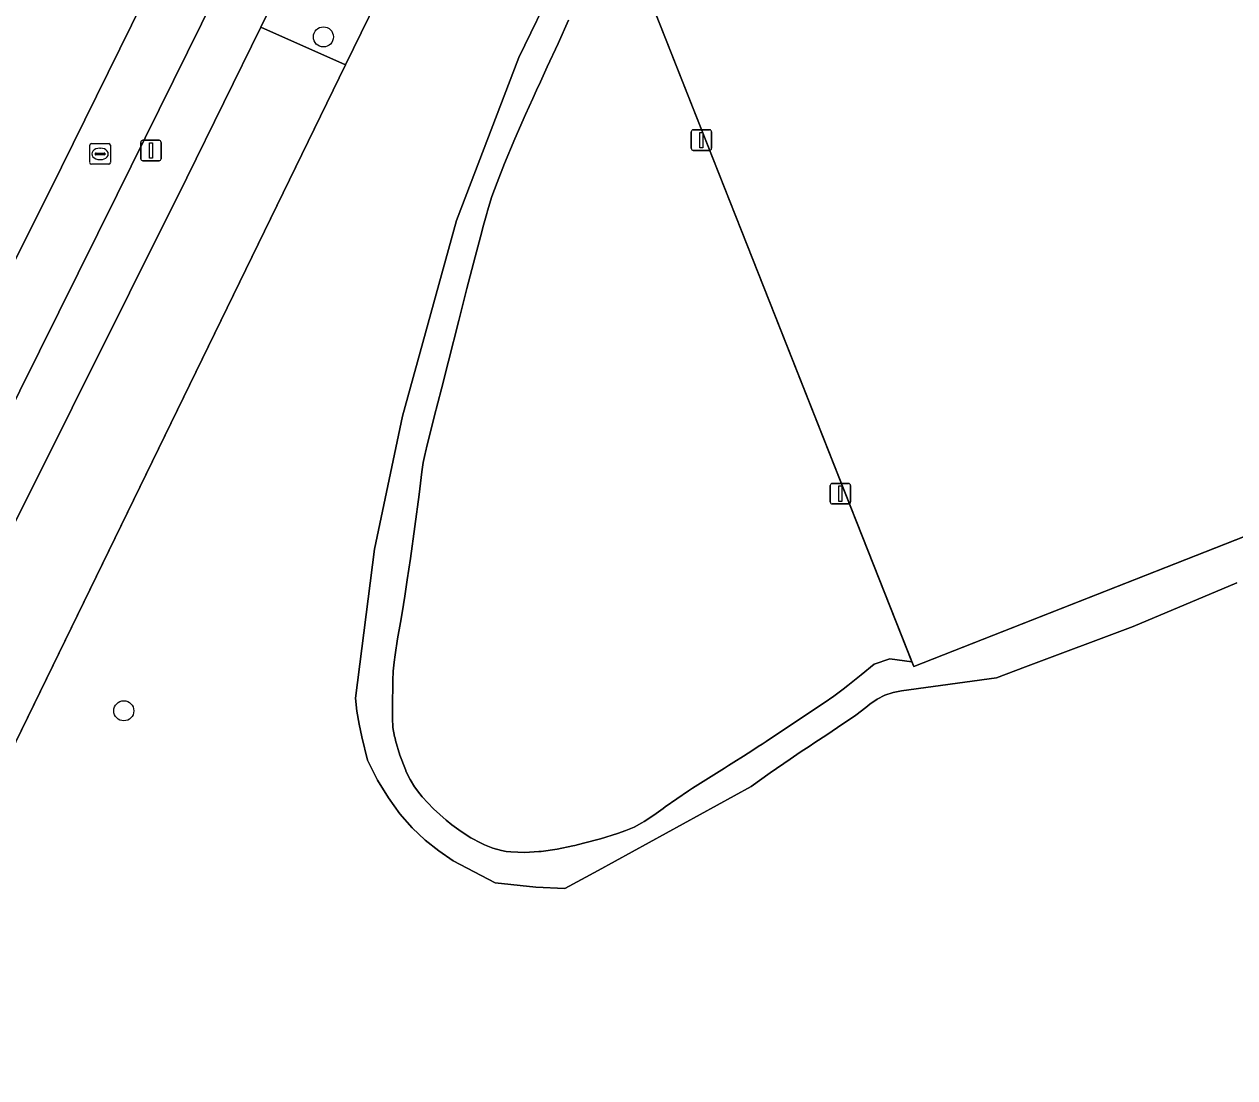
# Model space of a CAD drawing. Extents: x 161477 to 163040, y 383680 to 384871.
# Drawn here: x 161709.6 to 161768.6, y 384580.8 to 384632.2 of the extents above; entities that cross this region are included whole.
import ezdxf

# ---------------------------------------------------------------- set-up
doc = ezdxf.new("R2010")
doc.units = 0
for name, color, linetype in [('IMGEO_Berm_groen', 7, 'Continuous'), ('IMGEO_Boom', 7, 'Continuous'), ('IMGEO_Fietspad_gesloten', 7, 'Continuous'), ('IMGEO_Groenvoorziening', 7, 'Continuous'), ('IMGEO_Hek', 7, 'Continuous'), ('IMGEO_Lichtmast', 7, 'Continuous'), ('IMGEO_Rioolput', 7, 'Continuous'), ('IMGEO_Terreindeel_gesloten', 7, 'Continuous'), ('IMGEO_Voetpad_onverhard', 7, 'Continuous'), ('IMGEO_Voetpad_open', 7, 'Continuous')]:
    doc.layers.add(name, color=color, linetype=linetype)

msp = doc.modelspace()

# ---------------------------------------------------------------- linework, layer by layer
at = {"layer": 'IMGEO_Berm_groen'}
msp.add_lwpolyline([(161690.43, 384582.794), (161690.534, 384582.971), (161690.919, 384583.725), (161691.015, 384583.889), (161690.92, 384583.94), (161700.139, 384602.578), (161711.461, 384625.223), (161739.384, 384681.875), (161744.965, 384693.145), (161745.018, 384693.255)], dxfattribs=at)
at = {"layer": 'IMGEO_Boom'}
for centre in [(161724.227, 384631.568), (161714.5, 384598.73)]:
    msp.add_circle(centre, 0.489, dxfattribs=at)
at = {"layer": 'IMGEO_Fietspad_gesloten'}
msp.add_lwpolyline([(161799.435, 384807.726), (161754.426, 384712.973), (161751.189, 384706.159), (161749.453, 384702.505), (161746.32, 384695.97), (161745.018, 384693.255), (161744.965, 384693.145), (161739.384, 384681.875), (161711.461, 384625.223), (161700.139, 384602.578), (161690.92, 384583.94), (161691.015, 384583.889), (161690.919, 384583.725), (161693.509, 384582.44), (161700.887, 384597.12), (161714.176, 384623.884), (161742.249, 384680.698), (161742.516, 384681.245), (161744.067, 384684.424), (161747.376, 384691.207), (161750.618, 384697.888), (161803.161, 384808.473)], dxfattribs=at)
at = {"layer": 'IMGEO_Groenvoorziening'}
for points in [[(161949.969, 384804.107), (161836.574, 384803.916), (161810.108, 384804.005), (161782.919, 384748.037), (161733.008, 384645.95), (161725.311, 384630.208), (161692.773, 384563.441)], [(161736.179, 384632.391), (161735.66, 384631.25), (161735.14, 384630.109), (161734.807, 384629.377), (161734.62, 384628.967), (161734.435, 384628.559), (161734.083, 384627.783), (161733.558, 384626.594), (161733.06, 384625.393), (161732.691, 384624.473), (161732.439, 384623.791), (161732.224, 384623.097), (161732.186, 384622.962), (161732.03, 384622.396), (161731.88, 384621.829), (161731.626, 384620.85), (161731.225, 384619.302), (161730.828, 384617.753), (161730.323, 384615.775), (161729.976, 384614.416), (161729.631, 384613.057), (161729.379, 384612.059), (161729.289, 384611.696), (161729.203, 384611.333), (161729.187, 384611.262), (161729.097, 384610.825), (161729.03, 384610.383), (161728.89, 384609.267), (161728.686, 384607.709), (161728.466, 384606.153), (161728.314, 384605.11), (161728.191, 384604.309), (161728.059, 384603.51), (161727.978, 384603.038), (161727.846, 384602.245), (161727.726, 384601.45), (161727.675, 384601.097), (161727.626, 384600.655), (161727.607, 384600.21), (161727.603, 384599.764), (161727.599, 384599.318), (161727.598, 384599.201), (161727.595, 384598.826), (161727.592, 384598.451), (161727.592, 384598.37), (161727.618, 384597.918), (161727.7, 384597.473), (161727.719, 384597.395), (161727.746, 384597.287), (161727.956, 384596.568), (161728.222, 384595.866), (161728.264, 384595.763), (161728.449, 384595.381), (161728.67, 384595.02), (161728.927, 384594.682), (161729.04, 384594.546), (161729.595, 384593.948), (161730.204, 384593.406), (161730.482, 384593.182), (161730.935, 384592.844), (161731.414, 384592.542), (161731.915, 384592.278), (161732.078, 384592.201), (161732.486, 384592.036), (161732.912, 384591.92), (161733.139, 384591.881), (161733.367, 384591.855), (161734.048, 384591.831), (161734.728, 384591.869), (161734.835, 384591.879), (161735.617, 384591.986), (161736.39, 384592.147), (161736.483, 384592.17), (161736.899, 384592.273), (161737.735, 384592.496), (161738.56, 384592.754), (161738.967, 384592.89), (161739.37, 384593.053), (161739.75, 384593.265), (161739.856, 384593.333), (161740.327, 384593.645), (161740.786, 384593.974), (161740.887, 384594.05), (161741.444, 384594.449), (161742.015, 384594.829), (161742.212, 384594.954), (161742.989, 384595.448), (161743.768, 384595.938), (161743.967, 384596.062), (161744.236, 384596.231), (161744.697, 384596.521), (161745.155, 384596.813), (161745.422, 384596.986), (161745.611, 384597.109), (161745.8, 384597.233), (161746.412, 384597.639), (161747.213, 384598.172), (161748.014, 384598.705), (161748.626, 384599.113), (161749.094, 384599.438), (161749.55, 384599.782), (161749.786, 384599.969), (161750.428, 384600.485), (161751.065, 384601), (161751.836, 384601.262), (161752.903, 384601.124), (161739.519, 384635.003)], [(161768.742, 384604.969), (161763.692, 384602.845), (161758.442, 384600.875), (161757.03, 384600.334), (161752.402, 384599.709), (161751.987, 384599.624), (161751.587, 384599.485), (161751.209, 384599.293), (161750.86, 384599.053), (161750.658, 384598.893), (161750.173, 384598.523), (161749.674, 384598.174), (161749.495, 384598.055), (161748.809, 384597.6), (161748.12, 384597.147), (161747.942, 384597.03), (161747.462, 384596.713), (161746.969, 384596.381), (161746.005, 384595.714), (161745.07, 384595.042), (161737.614, 384590.942), (161735.998, 384590.075), (161734.578, 384590.133), (161732.591, 384590.355), (161730.544, 384591.418), (161729.854, 384591.899), (161729.191, 384592.434), (161728.558, 384593.035), (161727.959, 384593.714), (161727.395, 384594.482), (161726.87, 384595.351), (161726.384, 384596.333), (161726.102, 384597.465), (161725.964, 384598.086), (161725.862, 384598.714), (161725.795, 384599.347), (161726.719, 384606.611), (161728.078, 384613.082), (161730.718, 384622.618), (161733.748, 384630.559), (161735.514, 384634.218)]]:
    msp.add_lwpolyline(points, dxfattribs=at)
for points in [[(161728.709, 384647.38), (161721.185, 384632.047), (161725.311, 384630.208), (161733.008, 384645.95), (161729.219, 384648.412)], [(161725.311, 384630.208), (161721.185, 384632.047), (161717.579, 384624.698), (161697.993, 384585.483), (161691.411, 384572.685), (161689.66, 384569.1), (161693.187, 384567.301), (161692.997, 384565.522), (161692.773, 384563.441)]]:
    msp.add_lwpolyline(points, close=True, dxfattribs=at)
at = {"layer": 'IMGEO_Hek'}
for points in [[(161733.008, 384645.95), (161725.311, 384630.208)], [(161754.084, 384640.69), (161739.519, 384635.003), (161752.995, 384600.891), (161785.228, 384613.566)], [(161725.311, 384630.208), (161694.364, 384566.706)]]:
    msp.add_lwpolyline(points, dxfattribs=at)
at = {"layer": 'IMGEO_Lichtmast'}
for p, q in [((161742.155, 384626.14), (161742.155, 384626.94)), ((161742.155, 384626.94), (161742.155, 384626.14)), ((161742.255, 384627.04), (161743.045, 384627.04)), ((161743.045, 384627.04), (161742.255, 384627.04)), ((161743.145, 384626.94), (161743.145, 384626.14)), ((161743.145, 384626.14), (161743.145, 384626.94)), ((161715.327, 384625.63), (161715.327, 384626.43)), ((161715.327, 384626.43), (161715.327, 384625.63)), ((161715.427, 384626.53), (161716.217, 384626.53)), ((161716.217, 384626.53), (161715.427, 384626.53)), ((161716.317, 384626.43), (161716.317, 384625.63)), ((161716.317, 384625.63), (161716.317, 384626.43)), ((161716.217, 384625.53), (161715.427, 384625.53)), ((161715.427, 384625.53), (161716.217, 384625.53)), ((161743.045, 384626.04), (161742.255, 384626.04)), ((161742.255, 384626.04), (161743.045, 384626.04)), ((161748.925, 384608.91), (161748.925, 384609.71)), ((161748.925, 384609.71), (161748.925, 384608.91)), ((161749.025, 384609.81), (161749.815, 384609.81)), ((161749.815, 384609.81), (161749.025, 384609.81)), ((161749.915, 384609.71), (161749.915, 384608.91)), ((161749.915, 384608.91), (161749.915, 384609.71)), ((161749.815, 384608.81), (161749.025, 384608.81)), ((161749.025, 384608.81), (161749.815, 384608.81))]:
    msp.add_line(p, q, dxfattribs=at)
for points in [[(161742.575, 384626.915), (161742.725, 384626.915), (161742.725, 384626.165), (161742.575, 384626.165), (161742.575, 384626.915)], [(161715.747, 384626.405), (161715.897, 384626.405), (161715.897, 384625.655), (161715.747, 384625.655), (161715.747, 384626.405)], [(161749.345, 384609.685), (161749.495, 384609.685), (161749.495, 384608.935), (161749.345, 384608.935), (161749.345, 384609.685)]]:
    msp.add_lwpolyline(points, dxfattribs=at)
for centre, start, end in [((161742.255, 384626.94), 90, 180), ((161742.255, 384626.94), 90, 180), ((161743.045, 384626.94), 0, 90), ((161743.045, 384626.94), 360, 90), ((161715.427, 384626.43), 90, 180), ((161715.427, 384626.43), 90, 180), ((161716.217, 384626.43), 0, 90), ((161716.217, 384626.43), 360, 90), ((161742.255, 384626.14), 180, 270), ((161742.255, 384626.14), 180, 270), ((161743.045, 384626.14), 270, 0), ((161743.045, 384626.14), 270, 0), ((161715.427, 384625.63), 180, 270), ((161715.427, 384625.63), 180, 270), ((161716.217, 384625.63), 270, 0), ((161716.217, 384625.63), 270, 0), ((161749.025, 384609.71), 90, 180), ((161749.025, 384609.71), 90, 180), ((161749.815, 384609.71), 0, 90), ((161749.815, 384609.71), 360, 90), ((161749.025, 384608.91), 180, 270), ((161749.025, 384608.91), 180, 270), ((161749.815, 384608.91), 270, 0), ((161749.815, 384608.91), 270, 0)]:
    msp.add_arc(centre, 0.1, start, end, dxfattribs=at)
at = {"layer": 'IMGEO_Rioolput'}
for p, q in [((161712.844, 384625.44), (161712.844, 384626.292)), ((161712.919, 384626.366), (161713.771, 384626.366)), ((161713.332, 384626.146), (161713.357, 384626.146)), ((161713.845, 384626.292), (161713.845, 384625.44)), ((161713.103, 384625.86), (161713.103, 384625.872)), ((161713.541, 384625.823), (161713.143, 384625.823)), ((161713.146, 384625.909), (161713.544, 384625.909)), ((161713.355, 384625.586), (161713.33, 384625.586)), ((161713.587, 384625.872), (161713.587, 384625.86)), ((161713.771, 384625.366), (161712.919, 384625.366))]:
    msp.add_line(p, q, dxfattribs=at)
for points in [[(161712.844, 384625.44), (161712.844, 384626.292)], [(161712.919, 384626.366), (161713.771, 384626.366)], [(161713.845, 384626.292), (161713.845, 384625.44)], [(161713.771, 384625.366), (161712.919, 384625.366)]]:
    msp.add_lwpolyline(points, dxfattribs=at)
for centre, radius, start, end in [((161712.921, 384626.29), 0.0765, 91.55205, 178.44795), ((161712.921, 384626.29), 0.0765, 91.55205, 178.44795), ((161713.769, 384626.29), 0.0765, 1.55205, 88.44795), ((161713.769, 384626.29), 0.0765, 1.55205, 88.44795), ((161713.143, 384625.869), 0.0403, 85.87752, 175.75265), ((161713.14, 384625.859), 0.0366, 178.93798, 274.71019), ((161713.544, 384625.866), 0.043, 264.86636, 352.45326), ((161713.548, 384625.871), 0.0386, 1.73085, 96.63898), ((161712.921, 384625.442), 0.0765, 181.55205, 268.44795), ((161712.921, 384625.442), 0.0765, 181.55205, 268.44795), ((161713.769, 384625.442), 0.0765, 271.55205, 358.44795), ((161713.769, 384625.442), 0.0765, 271.55205, 358.44795)]:
    msp.add_arc(centre, radius, start, end, dxfattribs=at)
for centre, major_axis, ratio, start_param, end_param in [((161713.331, 384625.866), (-0.387, 0.002), 0.722429, 4.712389, 7.853982), ((161713.356, 384625.866), (-0.39, 0.002), 0.717154, 1.570796, 4.712389)]:
    msp.add_ellipse(centre, major_axis=major_axis, ratio=ratio, start_param=start_param, end_param=end_param, dxfattribs=at)
at = {"layer": 'IMGEO_Terreindeel_gesloten'}
msp.add_lwpolyline([(161771.69, 384647.74), (161756.935, 384641.832), (161754.084, 384640.69), (161739.519, 384635.003), (161752.903, 384601.124), (161752.995, 384600.891), (161773.562, 384608.978), (161785.228, 384613.566)], close=True, dxfattribs=at)
at = {"layer": 'IMGEO_Voetpad_onverhard'}
for points in [[(161735.514, 384634.218), (161733.748, 384630.559), (161730.718, 384622.618), (161728.078, 384613.082), (161726.719, 384606.611), (161725.795, 384599.347), (161725.862, 384598.714), (161725.964, 384598.086), (161726.102, 384597.465), (161726.384, 384596.333), (161726.87, 384595.351), (161727.395, 384594.482), (161727.959, 384593.714), (161728.558, 384593.035), (161729.191, 384592.434), (161729.854, 384591.899), (161730.544, 384591.418), (161732.591, 384590.355), (161734.578, 384590.133), (161735.998, 384590.075), (161737.614, 384590.942), (161745.07, 384595.042), (161746.005, 384595.714), (161746.969, 384596.381), (161747.462, 384596.713), (161747.942, 384597.03), (161748.12, 384597.147), (161748.809, 384597.6), (161749.495, 384598.055), (161749.674, 384598.174), (161750.173, 384598.523), (161750.658, 384598.893), (161750.86, 384599.053), (161751.209, 384599.293), (161751.587, 384599.485), (161751.987, 384599.624), (161752.402, 384599.709), (161757.03, 384600.334), (161758.442, 384600.875), (161763.692, 384602.845), (161768.742, 384604.969)], [(161773.562, 384608.978), (161752.995, 384600.891), (161752.903, 384601.124), (161751.836, 384601.262), (161751.065, 384601), (161750.428, 384600.485), (161749.786, 384599.969), (161749.55, 384599.782), (161749.094, 384599.438), (161748.626, 384599.113), (161748.014, 384598.705), (161747.213, 384598.172), (161746.412, 384597.639), (161745.8, 384597.233), (161745.611, 384597.109), (161745.422, 384596.986), (161745.155, 384596.813), (161744.697, 384596.521), (161744.236, 384596.231), (161743.967, 384596.062), (161743.768, 384595.938), (161742.989, 384595.448), (161742.212, 384594.954), (161742.015, 384594.829), (161741.444, 384594.449), (161740.887, 384594.05), (161740.786, 384593.974), (161740.327, 384593.645), (161739.856, 384593.333), (161739.75, 384593.265), (161739.37, 384593.053), (161738.967, 384592.89), (161738.56, 384592.754), (161737.735, 384592.496), (161736.899, 384592.273), (161736.483, 384592.17), (161736.39, 384592.147), (161735.617, 384591.986), (161734.835, 384591.879), (161734.728, 384591.869), (161734.048, 384591.831), (161733.367, 384591.855), (161733.139, 384591.881), (161732.912, 384591.92), (161732.486, 384592.036), (161732.078, 384592.201), (161731.915, 384592.278), (161731.414, 384592.542), (161730.935, 384592.844), (161730.482, 384593.182), (161730.204, 384593.406), (161729.595, 384593.948), (161729.04, 384594.546), (161728.927, 384594.682), (161728.67, 384595.02), (161728.449, 384595.381), (161728.264, 384595.763), (161728.222, 384595.866), (161727.956, 384596.568), (161727.746, 384597.287), (161727.719, 384597.395), (161727.7, 384597.473), (161727.618, 384597.918), (161727.592, 384598.37), (161727.592, 384598.451), (161727.595, 384598.826), (161727.598, 384599.201), (161727.599, 384599.318), (161727.603, 384599.764), (161727.607, 384600.21), (161727.626, 384600.655), (161727.675, 384601.097), (161727.726, 384601.45), (161727.846, 384602.245), (161727.978, 384603.038), (161728.059, 384603.51), (161728.191, 384604.309), (161728.314, 384605.11), (161728.466, 384606.153), (161728.686, 384607.709), (161728.89, 384609.267), (161729.03, 384610.383), (161729.097, 384610.825), (161729.187, 384611.262), (161729.203, 384611.333), (161729.289, 384611.696), (161729.379, 384612.059), (161729.631, 384613.057), (161729.976, 384614.416), (161730.323, 384615.775), (161730.828, 384617.753), (161731.225, 384619.302), (161731.626, 384620.85), (161731.88, 384621.829), (161732.03, 384622.396), (161732.186, 384622.962), (161732.224, 384623.097), (161732.439, 384623.791), (161732.691, 384624.473), (161733.06, 384625.393), (161733.558, 384626.594), (161734.083, 384627.783), (161734.435, 384628.559), (161734.62, 384628.967), (161734.807, 384629.377), (161735.14, 384630.109), (161735.66, 384631.25), (161736.179, 384632.391)]]:
    msp.add_lwpolyline(points, dxfattribs=at)
at = {"layer": 'IMGEO_Voetpad_open'}
for points in [[(161803.913, 384809.963), (161803.161, 384808.473), (161750.618, 384697.888), (161747.376, 384691.207), (161744.067, 384684.424), (161742.516, 384681.245), (161742.249, 384680.698), (161714.176, 384623.884), (161700.887, 384597.12), (161693.509, 384582.44), (161686.205, 384568.22)], [(161687.075, 384564.182), (161688.861, 384567.553), (161690.879, 384566.528), (161692.997, 384565.522), (161693.187, 384567.301), (161689.66, 384569.1), (161691.411, 384572.685), (161697.993, 384585.483), (161717.579, 384624.698), (161721.185, 384632.047), (161728.709, 384647.38), (161729.219, 384648.412), (161741.125, 384672.506), (161751.678, 384693.98)]]:
    msp.add_lwpolyline(points, dxfattribs=at)

doc.saveas('drawing.dxf')
